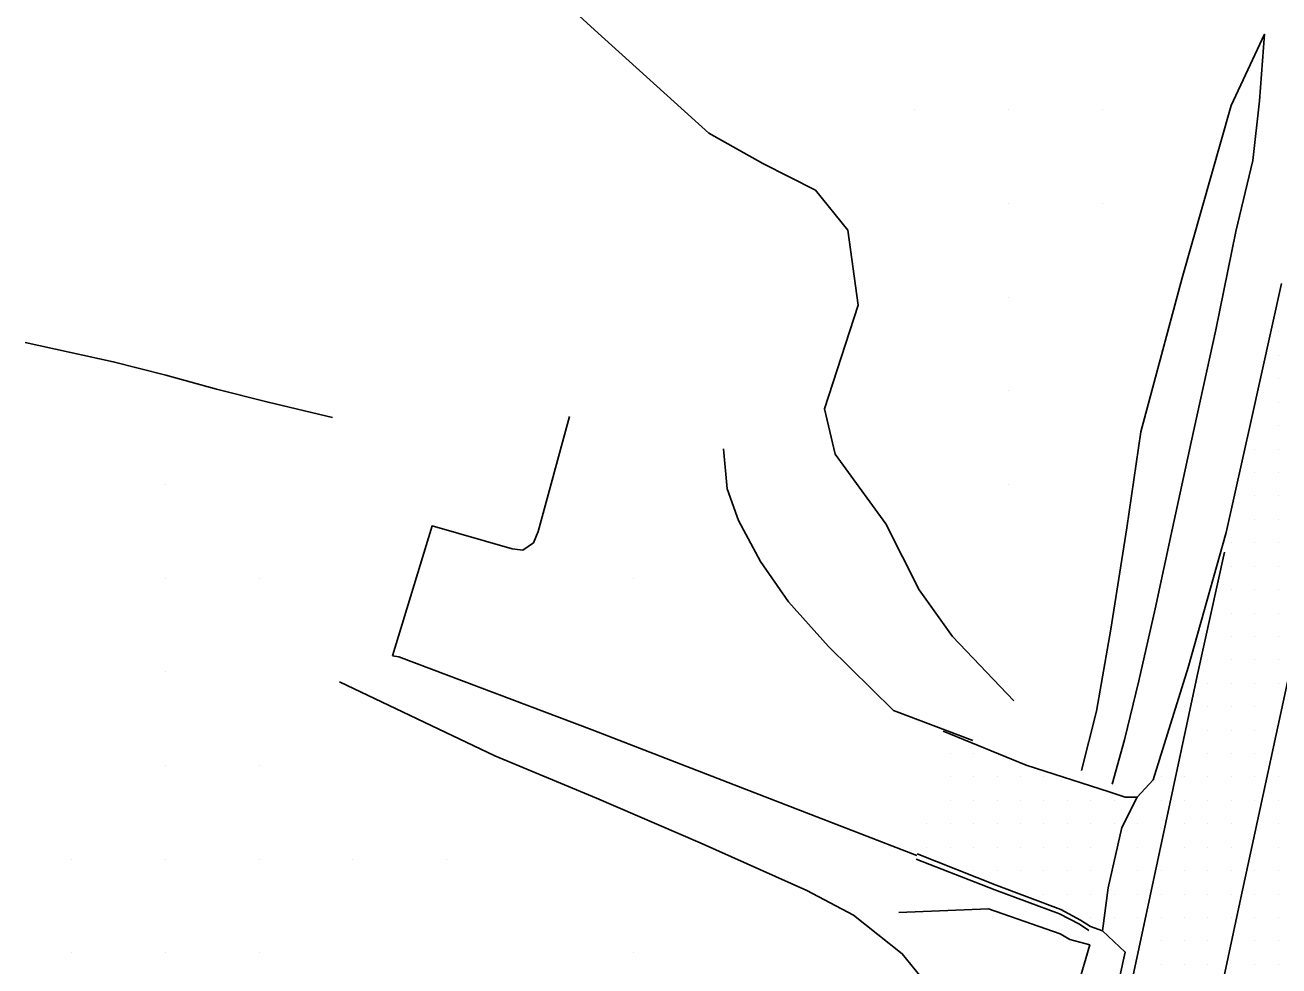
# Model space of a CAD drawing. Extents: x 1762120 to 1766775, y 709485 to 712965.
# Drawn here: x 1763900 to 1764033.8, y 711023.6 to 711124 of the extents above; entities that cross this region are included whole.
import ezdxf

# ---------------------------------------------------------------- set-up
doc = ezdxf.new("R2010")
doc.units = 0
for name, color, linetype in [('Exist DTM QL2 LIDAR Elevation Point', 7, 'Continuous'), ('Exist DTM Scan Elevation Point', 7, 'Continuous'), ('Exist Roads Curbs', 7, 'Continuous'), ('Exist Roads EOP', 7, 'Continuous'), ('Exist Roads EOP Other', 7, 'Continuous'), ('Exist Roads EOT', 7, 'Continuous'), ('PH Exist DTM Breakline', 7, 'Continuous')]:
    doc.layers.add(name, color=color, linetype=linetype)

msp = doc.modelspace()

# ---------------------------------------------------------------- linework, layer by layer
at = {"layer": 'Exist DTM QL2 LIDAR Elevation Point'}
for p, q in [((1763994.98, 711114.98), (1763994.98, 711114.98)), ((1764004.98, 711114.98), (1764004.98, 711114.98)), ((1764014.99, 711114.98), (1764014.99, 711114.98)), ((1764004.98, 711104.98), (1764004.98, 711104.98)), ((1764014.99, 711104.98), (1764014.99, 711104.98)), ((1764004.98, 711094.97), (1764004.98, 711094.97)), ((1764004.98, 711084.97), (1764004.98, 711084.97)), ((1763914.97, 711074.97), (1763914.97, 711074.97)), ((1764004.98, 711074.97), (1764004.98, 711074.97)), ((1763914.97, 711064.97), (1763914.97, 711064.97)), ((1763924.97, 711064.97), (1763924.97, 711064.97)), ((1763964.98, 711064.97), (1763964.98, 711064.97)), ((1763914.97, 711054.97), (1763914.97, 711054.97)), ((1763914.97, 711044.97), (1763914.97, 711044.97)), ((1763924.97, 711044.97), (1763924.97, 711044.97)), ((1763904.97, 711034.97), (1763904.97, 711034.97)), ((1763914.97, 711034.97), (1763914.97, 711034.97)), ((1763924.97, 711034.97), (1763924.97, 711034.97)), ((1763934.97, 711034.97), (1763934.97, 711034.97)), ((1763944.98, 711034.97), (1763944.98, 711034.97)), ((1763904.97, 711024.96), (1763904.97, 711024.96)), ((1763914.97, 711024.96), (1763914.97, 711024.96)), ((1763924.97, 711024.96), (1763924.97, 711024.96)), ((1763964.98, 711024.96), (1763964.98, 711024.96))]:
    msp.add_line(p, q, dxfattribs=at)
at = {"layer": 'Exist DTM Scan Elevation Point'}
for p, q in [((1764033.75, 711091.25), (1764033.75, 711091.25)), ((1764033.75, 711088.75), (1764033.75, 711088.75)), ((1764033.75, 711086.25), (1764033.75, 711086.25)), ((1764033.75, 711083.75), (1764033.75, 711083.75)), ((1764033.75, 711081.25), (1764033.75, 711081.25)), ((1764031.25, 711078.75), (1764031.25, 711078.75)), ((1764033.75, 711078.75), (1764033.75, 711078.75)), ((1764031.25, 711076.25), (1764031.25, 711076.25)), ((1764033.75, 711076.25), (1764033.75, 711076.25)), ((1764031.25, 711073.75), (1764031.25, 711073.75)), ((1764033.75, 711073.75), (1764033.75, 711073.75)), ((1764031.25, 711071.25), (1764031.25, 711071.25)), ((1764033.75, 711071.25), (1764033.75, 711071.25)), ((1764028.75, 711068.75), (1764028.75, 711068.75)), ((1764031.25, 711068.75), (1764031.25, 711068.75)), ((1764033.75, 711068.75), (1764033.75, 711068.75)), ((1764028.75, 711066.25), (1764028.75, 711066.25)), ((1764031.25, 711066.25), (1764031.25, 711066.25)), ((1764033.75, 711066.25), (1764033.75, 711066.25)), ((1764028.75, 711063.75), (1764028.75, 711063.75)), ((1764031.25, 711063.75), (1764031.25, 711063.75)), ((1764033.75, 711063.75), (1764033.75, 711063.75)), ((1764028.75, 711061.25), (1764028.75, 711061.25)), ((1764031.25, 711061.25), (1764031.25, 711061.25)), ((1764033.75, 711061.25), (1764033.75, 711061.25)), ((1764028.75, 711058.75), (1764028.75, 711058.75)), ((1764031.25, 711058.75), (1764031.25, 711058.75)), ((1764033.75, 711058.75), (1764033.75, 711058.75)), ((1764026.25, 711056.25), (1764026.25, 711056.25)), ((1764028.75, 711056.25), (1764028.75, 711056.25)), ((1764031.25, 711056.25), (1764031.25, 711056.25)), ((1764033.75, 711056.25), (1764033.75, 711056.25)), ((1764026.25, 711053.75), (1764026.25, 711053.75)), ((1764028.75, 711053.75), (1764028.75, 711053.75)), ((1764031.25, 711053.75), (1764031.25, 711053.75)), ((1764033.75, 711053.75), (1764033.75, 711053.75)), ((1764023.75, 711051.25), (1764023.75, 711051.25)), ((1764026.25, 711051.25), (1764026.25, 711051.25)), ((1764028.75, 711051.25), (1764028.75, 711051.25)), ((1764031.25, 711051.25), (1764031.25, 711051.25)), ((1764026.25, 711048.75), (1764026.25, 711048.75)), ((1764028.75, 711048.75), (1764028.75, 711048.75)), ((1764031.25, 711048.75), (1764031.25, 711048.75)), ((1763998.75, 711046.25), (1763998.75, 711046.25)), ((1764001.25, 711046.25), (1764001.25, 711046.25)), ((1764026.25, 711046.25), (1764026.25, 711046.25)), ((1764028.75, 711046.25), (1764028.75, 711046.25)), ((1764031.25, 711046.25), (1764031.25, 711046.25)), ((1764033.75, 711046.25), (1764033.75, 711046.25)), ((1763998.75, 711043.75), (1763998.75, 711043.75)), ((1764001.25, 711043.75), (1764001.25, 711043.75)), ((1764003.75, 711043.75), (1764003.75, 711043.75)), ((1764006.25, 711043.75), (1764006.25, 711043.75)), ((1764008.75, 711043.75), (1764008.75, 711043.75)), ((1764021.25, 711043.75), (1764021.25, 711043.75)), ((1764023.75, 711043.75), (1764023.75, 711043.75)), ((1764026.25, 711043.75), (1764026.25, 711043.75)), ((1764028.75, 711043.75), (1764028.75, 711043.75)), ((1764031.25, 711043.75), (1764031.25, 711043.75)), ((1764033.75, 711043.75), (1764033.75, 711043.75)), ((1763998.75, 711041.25), (1763998.75, 711041.25)), ((1764001.25, 711041.25), (1764001.25, 711041.25)), ((1764003.75, 711041.25), (1764003.75, 711041.25)), ((1764006.25, 711041.25), (1764006.25, 711041.25)), ((1764008.75, 711041.25), (1764008.75, 711041.25)), ((1764011.25, 711041.25), (1764011.25, 711041.25)), ((1764013.75, 711041.25), (1764013.75, 711041.25)), ((1764016.25, 711041.25), (1764016.25, 711041.25)), ((1764021.25, 711041.25), (1764021.25, 711041.25)), ((1764023.75, 711041.25), (1764023.75, 711041.25)), ((1764026.25, 711041.25), (1764026.25, 711041.25)), ((1764028.75, 711041.25), (1764028.75, 711041.25)), ((1764031.25, 711041.25), (1764031.25, 711041.25)), ((1764033.75, 711041.25), (1764033.75, 711041.25)), ((1763996.25, 711038.75), (1763996.25, 711038.75)), ((1763998.75, 711038.75), (1763998.75, 711038.75)), ((1764001.25, 711038.75), (1764001.25, 711038.75)), ((1764003.75, 711038.75), (1764003.75, 711038.75)), ((1764006.25, 711038.75), (1764006.25, 711038.75)), ((1764008.75, 711038.75), (1764008.75, 711038.75)), ((1764011.25, 711038.75), (1764011.25, 711038.75)), ((1764013.75, 711038.75), (1764013.75, 711038.75)), ((1764016.25, 711038.75), (1764016.25, 711038.75)), ((1764018.75, 711038.75), (1764018.75, 711038.75)), ((1764023.75, 711038.75), (1764023.75, 711038.75)), ((1764026.25, 711038.75), (1764026.25, 711038.75)), ((1764028.75, 711038.75), (1764028.75, 711038.75)), ((1764033.75, 711038.75), (1764033.75, 711038.75)), ((1763996.25, 711036.25), (1763996.25, 711036.25)), ((1763998.75, 711036.25), (1763998.75, 711036.25)), ((1764001.25, 711036.25), (1764001.25, 711036.25)), ((1764003.75, 711036.25), (1764003.75, 711036.25)), ((1764006.25, 711036.25), (1764006.25, 711036.25)), ((1764008.75, 711036.25), (1764008.75, 711036.25)), ((1764011.25, 711036.25), (1764011.25, 711036.25)), ((1764013.75, 711036.25), (1764013.75, 711036.25)), ((1764018.75, 711036.25), (1764018.75, 711036.25)), ((1764023.75, 711036.25), (1764023.75, 711036.25)), ((1764026.25, 711036.25), (1764026.25, 711036.25)), ((1764028.75, 711036.25), (1764028.75, 711036.25)), ((1764033.75, 711036.25), (1764033.75, 711036.25)), ((1764001.25, 711033.75), (1764001.25, 711033.75)), ((1764003.75, 711033.75), (1764003.75, 711033.75)), ((1764006.25, 711033.75), (1764006.25, 711033.75)), ((1764008.75, 711033.75), (1764008.75, 711033.75)), ((1764011.25, 711033.75), (1764011.25, 711033.75)), ((1764013.75, 711033.75), (1764013.75, 711033.75)), ((1764018.75, 711033.75), (1764018.75, 711033.75)), ((1764021.25, 711033.75), (1764021.25, 711033.75)), ((1764023.75, 711033.75), (1764023.75, 711033.75)), ((1764026.25, 711033.75), (1764026.25, 711033.75)), ((1764028.75, 711033.75), (1764028.75, 711033.75)), ((1764031.25, 711033.75), (1764031.25, 711033.75)), ((1764033.75, 711033.75), (1764033.75, 711033.75)), ((1764008.75, 711031.25), (1764008.75, 711031.25)), ((1764011.25, 711031.25), (1764011.25, 711031.25)), ((1764013.75, 711031.25), (1764013.75, 711031.25)), ((1764016.25, 711031.25), (1764016.25, 711031.25)), ((1764018.75, 711031.25), (1764018.75, 711031.25)), ((1764021.25, 711031.25), (1764021.25, 711031.25)), ((1764023.75, 711031.25), (1764023.75, 711031.25)), ((1764026.25, 711031.25), (1764026.25, 711031.25)), ((1764028.75, 711031.25), (1764028.75, 711031.25)), ((1764031.25, 711031.25), (1764031.25, 711031.25)), ((1764033.75, 711031.25), (1764033.75, 711031.25)), ((1764013.75, 711028.75), (1764013.75, 711028.75)), ((1764016.25, 711028.75), (1764016.25, 711028.75)), ((1764018.75, 711028.75), (1764018.75, 711028.75)), ((1764021.25, 711028.75), (1764021.25, 711028.75)), ((1764023.75, 711028.75), (1764023.75, 711028.75)), ((1764026.25, 711028.75), (1764026.25, 711028.75)), ((1764028.75, 711028.75), (1764028.75, 711028.75)), ((1764031.25, 711028.75), (1764031.25, 711028.75)), ((1764033.75, 711028.75), (1764033.75, 711028.75)), ((1764021.25, 711026.25), (1764021.25, 711026.25)), ((1764023.75, 711026.25), (1764023.75, 711026.25)), ((1764026.25, 711026.25), (1764026.25, 711026.25)), ((1764031.25, 711026.25), (1764031.25, 711026.25)), ((1764033.75, 711026.25), (1764033.75, 711026.25)), ((1764021.25, 711023.75), (1764021.25, 711023.75)), ((1764023.75, 711023.75), (1764023.75, 711023.75)), ((1764026.25, 711023.75), (1764026.25, 711023.75)), ((1764031.25, 711023.75), (1764031.25, 711023.75)), ((1764033.75, 711023.75), (1764033.75, 711023.75))]:
    msp.add_line(p, q, dxfattribs=at)
at = {"layer": 'Exist Roads Curbs'}
msp.add_lwpolyline([(1764013.54, 711027.35), (1764012.56, 711028.03), (1764010.4, 711029.15), (1764003.51, 711031.69), (1763995.11, 711034.98)], dxfattribs=at)
at = {"layer": 'Exist Roads EOP'}
msp.add_lwpolyline([(1763987.81, 710885.49), (1763991.21, 710900.06), (1763994.45, 710914.65), (1763997.47, 710929.3), (1764000.63, 710943.91), (1764003.96, 710958.48), (1764004.95, 710964.24), (1764003.36, 710966.93), (1764004.09, 710973.15), (1764005.48, 710978.61), (1764007.24, 710979.58), (1764008.66, 710983.18), (1764011.91, 710998.49), (1764014.78, 711013.13), (1764017.43, 711025.05), (1764015, 711027.34), (1764015.6, 711031.9), (1764017.08, 711038.34), (1764018.7, 711041.58), (1764020.43, 711043.43), (1764024.14, 711055.44), (1764028.2, 711069.86), (1764030.87, 711081.8), (1764034.12, 711096.41)], dxfattribs=at)
at = {"layer": 'Exist Roads EOP Other'}
for points in [[(1764018.7, 711041.58), (1764017.41, 711041.59), (1764015.73, 711042.16), (1764006.87, 711045), (1763998.01, 711048.63)], [(1764015, 711027.34), (1764013.73, 711027.8), (1764012.67, 711028.48), (1764010.54, 711029.62), (1764003.64, 711032.2), (1763995.22, 711035.54)]]:
    msp.add_lwpolyline(points, dxfattribs=at)
at = {"layer": 'Exist Roads EOT'}
for points in [[(1763997.58, 710883.33), (1764000.77, 710897.55), (1764001.71, 710901.86), (1764009.51, 710936.87), (1764014.18, 710958.17), (1764019.32, 710981.83), (1764024.69, 711007), (1764029.67, 711030.35), (1764034.86, 711054.36), (1764038.87, 711073.08), (1764045.09, 711101.22), (1764048.99, 711118.43), (1764053.91, 711140.28)], [(1764003.99, 710956.64), (1764006.97, 710970.12), (1764014.38, 711004.34), (1764019.19, 711026.91), (1764025.12, 711054.56), (1764028.01, 711067.73)]]:
    msp.add_lwpolyline(points, dxfattribs=at)
at = {"layer": 'PH Exist DTM Breakline'}
msp.add_line((1763939.21, 711056.68), (1763939.89, 711056.56), dxfattribs=at)
for points in [[(1763939.06, 711135.42), (1763951.01, 711132.44), (1763960.78, 711123.5), (1763972.99, 711112.46), (1763978.73, 711109.24), (1763984.35, 711106.39), (1763987.82, 711102.13), (1763988.92, 711094.12), (1763985.34, 711083.05), (1763986.48, 711078.21), (1763991.89, 711070.78), (1763995.43, 711063.71), (1763998.98, 711058.73), (1764005.53, 711051.86)], [(1764012.76, 711044.45), (1764014.36, 711050.76), (1764015.91, 711059.53), (1764017.6, 711070.35), (1764019.09, 711080.58), (1764023.51, 711097.02), (1764028.75, 711115.43), (1764032.28, 711123.04), (1764031.75, 711115.94), (1764031.05, 711109.56), (1764029.22, 711101.99), (1764027.1, 711091.47), (1764024.47, 711079.49), (1764022.46, 711070.31), (1764020.64, 711061.69), (1764018.89, 711054.02), (1764017.35, 711047.7), (1764016.04, 711042.97)], [(1763899.99, 711090.11), (1763909.4, 711088.08), (1763915.03, 711086.63), (1763920.42, 711085.13), (1763925.93, 711083.75), (1763932.81, 711082.13)], [(1763958.11, 711082.22), (1763954.78, 711069.96), (1763954.25, 711068.74), (1763953.13, 711067.97), (1763951.99, 711068.11), (1763943.43, 711070.55), (1763939.21, 711056.68)], [(1764001.18, 711047.63), (1763992.69, 711050.85), (1763985.75, 711057.67), (1763981.48, 711062.45), (1763978.48, 711066.76), (1763976.15, 711071.11), (1763974.94, 711074.51), (1763974.56, 711078.79)], [(1763939.89, 711056.56), (1763960.54, 711048.77), (1763982.29, 711040.36), (1763995.19, 711035.36)], [(1763933.57, 711053.91), (1763950.15, 711046), (1763960.99, 711041.49), (1763972.05, 711036.72), (1763983.45, 711031.64), (1763988.41, 711029.01), (1763993.62, 711024.88), (1763998.26, 711019.19), (1764000.51, 711015.16), (1764000.93, 711009.01), (1764000.95, 711002.7), (1764001.61, 710996.51), (1764001.53, 710990.9), (1763999.78, 710986.64), (1764001.32, 710983.88), (1764005.65, 710983.97), (1764006.49, 710985.09), (1764009.53, 710990.67)], [(1763993.27, 711029.27), (1764002.85, 711029.69), (1764010.5, 711026.99), (1764011.5, 711026.39), (1764013.64, 711025.82), (1764011.41, 711018.18), (1764010.21, 711011.84), (1764008.93, 711006.27), (1764007.47, 711000.22), (1764006.21, 710994.59), (1764005.07, 710989.06), (1764003.37, 710985.05)]]:
    msp.add_lwpolyline(points, dxfattribs=at)

doc.saveas('drawing.dxf')
